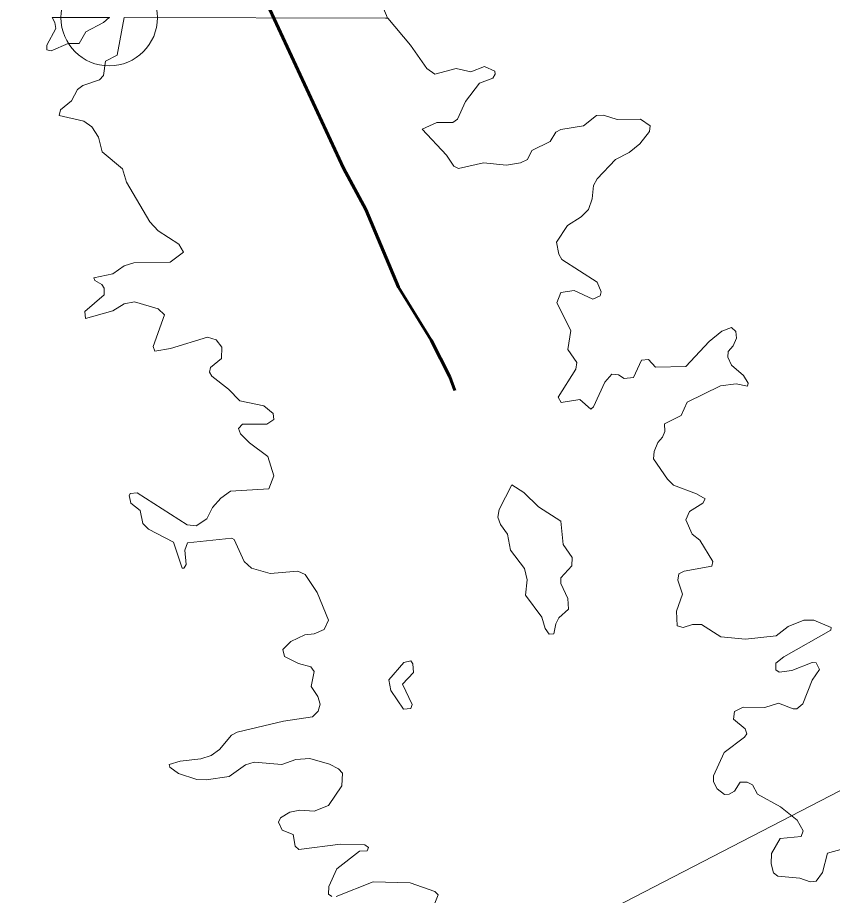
# Model space of a CAD drawing. Extents: x -1643653 to 4543381, y 1624270 to 13878484.
# Drawn here: x 799464 to 800139, y 9018275 to 9019002 of the extents above; entities that cross this region are included whole.
import ezdxf

# ---------------------------------------------------------------- set-up
doc = ezdxf.new("R2010")
doc.units = 0
doc.header["$LTSCALE"] = 160
doc.header["$PDMODE"] = 32
doc.header["$PDSIZE"] = 80
doc.linetypes.add('LONG_DASH_SHORT_DASH', pattern=[9.9, 6, -1.2, 1.5, -1.2])
doc.layers.add('60', color=7, linetype='Continuous', lineweight=13)

msp = doc.modelspace()

# ---------------------------------------------------------------- linework, layer by layer
at = {"layer": '60'}
for p in [(799552.2, 9019002.2), (799768.6, 9019001.8)]:
    msp.add_line(p, (799770.4, 9019001.8), dxfattribs=at)
for points in [[(807126, 9013554.3), (805831.2, 9014683.5), (804956.4, 9014561), (803779.5, 9015538.2), (802903.5, 9015653.1), (801522.3, 9016894.9), (800901.2, 9016842.4), (800376.3, 9017157.5), (799886.4, 9016711.1), (799746.4, 9016868.7), (799540.1, 9016834.7), (799794.2, 9017234.1), (799926.4, 9018248.5), (800734.8, 9018666.7), (801270.7, 9019718.2), (802746.2, 9020198.7), (804393.9, 9022148.4), (804477.4, 9023011.8), (804881.1, 9023304.3), (805354.3, 9023555), (806014.4, 9022695.6), (806410.3, 9021665.8)], [(799520.1, 9018753), (799519.6, 9018758.6), (799535.6, 9018772.4), (799535.6, 9018778.1), (799533.7, 9018781), (799527.9, 9018784.3), (799527.1, 9018786.6), (799542.6, 9018790), (799552.1, 9018796.4), (799560, 9018798.9), (799590.1, 9018799.6), (799601.2, 9018807.7), (799597.4, 9018814.4), (799580.4, 9018825.4), (799573.4, 9018833), (799554.1, 9018865.8), (799550.6, 9018876.9), (799550.6, 9018876.9), (799533.9, 9018891.1), (799530.9, 9018903), (799525.4, 9018911.7), (799518.7, 9018916.4), (799498.2, 9018921.2), (799499.4, 9018925.8), (799508.6, 9018933.2), (799513.5, 9018942.5), (799517.8, 9018945.9), (799531.8, 9018950.6), (799535.1, 9018954.2), (799536.6, 9018966.1), (799546.4, 9018971.2), (799552.2, 9019002.2)], [(799520.1, 9018753), (799519.6, 9018758.6), (799535.6, 9018772.4), (799535.6, 9018778.1), (799533.7, 9018781), (799527.9, 9018784.3), (799527.1, 9018786.6), (799542.6, 9018790), (799552.1, 9018796.4), (799560, 9018798.9), (799590.1, 9018799.6), (799601.2, 9018807.7), (799597.4, 9018814.4), (799580.4, 9018825.4), (799573.4, 9018833), (799554.1, 9018865.8), (799550.6, 9018876.9), (799550.6, 9018876.9), (799533.9, 9018891.1), (799530.9, 9018903), (799525.4, 9018911.7), (799518.7, 9018916.4), (799498.2, 9018921.2), (799499.4, 9018925.8), (799508.6, 9018933.2), (799513.5, 9018942.5), (799517.8, 9018945.9), (799531.8, 9018950.6), (799535.1, 9018954.2), (799536.6, 9018966.1), (799546.4, 9018971.2), (799552.2, 9019002.2)], [(799770.4, 9019001.8), (799789.2, 9018979.3), (799802.8, 9018960.1), (799809.4, 9018955.3), (799827, 9018960.1), (799839.2, 9018957.2), (799850.6, 9018961.8), (799859.1, 9018957.8), (799859.5, 9018955.4), (799857.4, 9018952.1), (799846.3, 9018948), (799834.7, 9018932.7), (799828.1, 9018918.1), (799824.2, 9018915.3), (799811.1, 9018915.3), (799798.8, 9018909.8), (799819.2, 9018888.1), (799825.1, 9018879), (799825.1, 9018879), (799829, 9018877.3), (799849.7, 9018881.8), (799868.9, 9018879.8), (799880.4, 9018881.8), (799886.1, 9018884.7), (799889.7, 9018892.1), (799904.8, 9018899.6), (799909.7, 9018907.3), (799913.7, 9018909.6), (799932.6, 9018912.6), (799943.2, 9018921), (799949.2, 9018921.5), (799960.5, 9018917.9), (799979.7, 9018918.1), (799987.8, 9018912.5), (799987.8, 9018912.4)], [(799770.4, 9019001.8), (799789.2, 9018979.3), (799802.8, 9018960.1), (799809.4, 9018955.3), (799827, 9018960.1), (799839.2, 9018957.2), (799850.6, 9018961.8), (799859.1, 9018957.8), (799859.5, 9018955.4), (799857.4, 9018952.1), (799846.3, 9018948), (799834.7, 9018932.7), (799828.1, 9018918.1), (799824.2, 9018915.3), (799811.1, 9018915.3), (799798.8, 9018909.8), (799819.2, 9018888.1), (799825.1, 9018879), (799825.1, 9018879), (799829, 9018877.3), (799849.7, 9018881.8), (799868.9, 9018879.8), (799880.4, 9018881.8), (799886.1, 9018884.7), (799889.7, 9018892.1), (799904.8, 9018899.6), (799909.7, 9018907.3), (799913.7, 9018909.6), (799932.6, 9018912.6), (799943.2, 9018921), (799949.2, 9018921.5), (799960.5, 9018917.9), (799979.7, 9018918.1), (799987.8, 9018912.5), (799987.8, 9018912.4)], [(799987.8, 9018912.4), (799987.3, 9018907.9), (799979.1, 9018897.5), (799970.4, 9018890.5), (799959.1, 9018884.7), (799943.9, 9018868.6), (799940.7, 9018863.1), (799939.8, 9018852), (799936.8, 9018843.3), (799930.5, 9018837.2), (799919.4, 9018829.9), (799910.3, 9018816.1), (799912, 9018806.2), (799914.5, 9018801.7), (799943.8, 9018783), (799947.2, 9018775.1), (799946.4, 9018771.7), (799940.2, 9018769), (799924.7, 9018776), (799913.9, 9018774.5), (799910.5, 9018765.8), (799922, 9018743), (799919.6, 9018727.1), (799927.1, 9018716.5), (799926.2, 9018710.9), (799911.6, 9018687.6), (799914.1, 9018683.3), (799929.4, 9018685.7), (799938.6, 9018677.8), (799940.9, 9018679.8), (799950.2, 9018700.2), (799955.9, 9018706.7), (799961.5, 9018706.1), (799966.2, 9018703.1), (799974, 9018704), (799980.7, 9018718.4), (799986.5, 9018718.8), (799992.3, 9018712.5), (800017.3, 9018713.1), (800036.5, 9018733.7), (800047.1, 9018742.4), (800055.1, 9018745.4), (800058.8, 9018742), (800059.2, 9018736.7), (800056.6, 9018730.3), (800052.4, 9018725.6), (800052, 9018720.7), (800055.2, 9018714.3), (800065.1, 9018705.7), (800069, 9018699.3), (800068.4, 9018696.9)], [(799987.8, 9018912.4), (799987.3, 9018907.9), (799979.1, 9018897.5), (799970.4, 9018890.5), (799959.1, 9018884.7), (799943.9, 9018868.6), (799940.7, 9018863.1), (799939.8, 9018852), (799936.8, 9018843.3), (799930.5, 9018837.2), (799919.4, 9018829.9), (799910.3, 9018816.1), (799912, 9018806.2), (799914.5, 9018801.7), (799943.8, 9018783), (799947.2, 9018775.1), (799946.4, 9018771.7), (799940.2, 9018769), (799924.7, 9018776), (799913.9, 9018774.5), (799910.5, 9018765.8), (799922, 9018743), (799919.6, 9018727.1), (799927.1, 9018716.5), (799926.2, 9018710.9), (799911.6, 9018687.6), (799914.1, 9018683.3), (799929.4, 9018685.7), (799938.6, 9018677.8), (799940.9, 9018679.8), (799950.2, 9018700.2), (799955.9, 9018706.7), (799961.5, 9018706.1), (799966.2, 9018703.1), (799974, 9018704), (799980.7, 9018718.4), (799986.5, 9018718.8), (799992.3, 9018712.5), (800017.3, 9018713.1), (800036.5, 9018733.7), (800047.1, 9018742.4), (800055.1, 9018745.4), (800058.8, 9018742), (800059.2, 9018736.7), (800056.6, 9018730.3), (800052.4, 9018725.6), (800052, 9018720.7), (800055.2, 9018714.3), (800065.1, 9018705.7), (800069, 9018699.3), (800068.4, 9018696.9)], [(799556.4, 9018605), (799556.2, 9018605.9), (799557.2, 9018607.8), (799562.8, 9018608.5), (799604.2, 9018582), (799611.8, 9018581), (799620.6, 9018586.8), (799625.2, 9018596.3), (799632.2, 9018603.9), (799640.3, 9018609.7), (799671.9, 9018611.6), (799676.2, 9018622.6), (799671.1, 9018638.5), (799655.8, 9018649.8), (799648.4, 9018657.4), (799646.9, 9018661.7), (799650.1, 9018665.3), (799670.2, 9018665.4), (799676, 9018669.1), (799675.6, 9018674.2), (799667.7, 9018680.6), (799648, 9018684.6), (799638.4, 9018694.4), (799624.6, 9018705), (799622.9, 9018708.4), (799623.7, 9018712.2), (799632.6, 9018719.7), (799632.9, 9018729.2), (799628.4, 9018735.2), (799621.2, 9018737.5), (799590.6, 9018728), (799577.4, 9018725.7), (799576.2, 9018729.7), (799585.5, 9018755.8), (799580.4, 9018760.9), (799560.8, 9018766.6), (799552, 9018764.9), (799542.6, 9018759.2), (799520.1, 9018752.8), (799520.1, 9018753)], [(799556.4, 9018605), (799556.2, 9018605.9), (799557.2, 9018607.8), (799562.8, 9018608.5), (799604.2, 9018582), (799611.8, 9018581), (799620.6, 9018586.8), (799625.2, 9018596.3), (799632.2, 9018603.9), (799640.3, 9018609.7), (799671.9, 9018611.6), (799676.2, 9018622.6), (799671.1, 9018638.5), (799655.8, 9018649.8), (799648.4, 9018657.4), (799646.9, 9018661.7), (799650.1, 9018665.3), (799670.2, 9018665.4), (799676, 9018669.1), (799675.6, 9018674.2), (799667.7, 9018680.6), (799648, 9018684.6), (799638.4, 9018694.4), (799624.6, 9018705), (799622.9, 9018708.4), (799623.7, 9018712.2), (799632.6, 9018719.7), (799632.9, 9018729.2), (799628.4, 9018735.2), (799621.2, 9018737.5), (799590.6, 9018728), (799577.4, 9018725.7), (799576.2, 9018729.7), (799585.5, 9018755.8), (799580.4, 9018760.9), (799560.8, 9018766.6), (799552, 9018764.9), (799542.6, 9018759.2), (799520.1, 9018752.8), (799520.1, 9018753)], [(800068.4, 9018696.9), (800068.3, 9018696.7), (800058.9, 9018698.6), (800046, 9018697.2), (800018.4, 9018683.6), (800013.5, 9018672.5), (799999.7, 9018665.5), (799999.9, 9018659.3), (799998, 9018654.5), (799994, 9018650.1), (799991, 9018642.6), (799990.6, 9018636.5), (800002.1, 9018619.6), (800007.2, 9018614.7), (800026.1, 9018607.7), (800033.3, 9018603.3), (800031.3, 9018599.8), (800020.3, 9018593), (800017.4, 9018586.1), (800022.4, 9018574.2), (800028.8, 9018569.2), (800039.6, 9018551.5), (800038.8, 9018547.7), (800015.9, 9018543.6), (800011.6, 9018541.2), (800010.8, 9018535.9), (800014.6, 9018524.5), (800009.5, 9018510.3), (800010.1, 9018498.3), (800015, 9018496.8), (800022.7, 9018499.2), (800030.3, 9018499.2), (800046.4, 9018489.2), (800066.8, 9018487.1), (800092.1, 9018489.8), (800102.1, 9018497.7), (800114.9, 9018503), (800114.9, 9018503), (800123.4, 9018503), (800137.6, 9018496.8), (800137.5, 9018494.5), (800098.4, 9018472.4), (800091.9, 9018467.3), (800091.9, 9018461.6), (800094.7, 9018459.9), (800105.1, 9018461.2), (800122, 9018467.7), (800125.1, 9018467.5), (800128, 9018462), (800121.9, 9018453.1), (800114.2, 9018433.5), (800109.3, 9018429.5), (800106.2, 9018429.3), (800094, 9018434), (800082.6, 9018430.6), (800064.7, 9018430.8), (800057.5, 9018427.1), (800056.7, 9018420.8), (800066.4, 9018412.9), (800067.7, 9018408.7), (800066, 9018405.9), (800049, 9018393.2), (800040.1, 9018373.8), (800040.1, 9018368.9), (800043.2, 9018363.1), (800049.4, 9018358.3), (800053.2, 9018358.6), (800057.5, 9018361.1), (800062.4, 9018368.5), (800068.1, 9018368.5), (800072.4, 9018366.4), (800076.6, 9018358.6), (800095.7, 9018348.1), (800109.5, 9018337.1), (800114.6, 9018328.4), (800112.9, 9018323.7), (800095.4, 9018322), (800088.3, 9018309.5), (800088.1, 9018301), (800090, 9018293.5), (800093.6, 9018290.8), (800111.8, 9018289.1), (800120.4, 9018286.1), (800125.2, 9018286.5), (800130.4, 9018293.8), (800134.6, 9018309.9), (800147.5, 9018313.3)], [(800068.4, 9018696.9), (800068.3, 9018696.7), (800058.9, 9018698.6), (800046, 9018697.2), (800018.4, 9018683.6), (800013.5, 9018672.5), (799999.7, 9018665.5), (799999.9, 9018659.3), (799998, 9018654.5), (799994, 9018650.1), (799991, 9018642.6), (799990.6, 9018636.5), (800002.1, 9018619.6), (800007.2, 9018614.7), (800026.1, 9018607.7), (800033.3, 9018603.3), (800031.3, 9018599.8), (800020.3, 9018593), (800017.4, 9018586.1), (800022.4, 9018574.2), (800028.8, 9018569.2), (800039.6, 9018551.5), (800038.8, 9018547.7), (800015.9, 9018543.6), (800011.6, 9018541.2), (800010.8, 9018535.9), (800014.6, 9018524.5), (800009.5, 9018510.3), (800010.1, 9018498.3), (800015, 9018496.8), (800022.7, 9018499.2), (800030.3, 9018499.2), (800046.4, 9018489.2), (800066.8, 9018487.1), (800092.1, 9018489.8), (800102.1, 9018497.7), (800114.9, 9018503), (800114.9, 9018503), (800123.4, 9018503), (800137.6, 9018496.8), (800137.5, 9018494.5), (800098.4, 9018472.4), (800091.9, 9018467.3), (800091.9, 9018461.6), (800094.7, 9018459.9), (800105.1, 9018461.2), (800122, 9018467.7), (800125.1, 9018467.5), (800128, 9018462), (800121.9, 9018453.1), (800114.2, 9018433.5), (800109.3, 9018429.5), (800106.2, 9018429.3), (800094, 9018434), (800082.6, 9018430.6), (800064.7, 9018430.8), (800057.5, 9018427.1), (800056.7, 9018420.8), (800066.4, 9018412.9), (800067.7, 9018408.7), (800066, 9018405.9), (800049, 9018393.2), (800040.1, 9018373.8), (800040.1, 9018368.9), (800043.2, 9018363.1), (800049.4, 9018358.3), (800053.2, 9018358.6), (800057.5, 9018361.1), (800062.4, 9018368.5), (800068.1, 9018368.5), (800072.4, 9018366.4), (800076.6, 9018358.6), (800095.7, 9018348.1), (800109.5, 9018337.1), (800114.6, 9018328.4), (800112.9, 9018323.7), (800095.4, 9018322), (800088.3, 9018309.5), (800088.1, 9018301), (800090, 9018293.5), (800093.6, 9018290.8), (800111.8, 9018289.1), (800120.4, 9018286.1), (800125.2, 9018286.5), (800130.4, 9018293.8), (800134.6, 9018309.9), (800147.5, 9018313.3)], [(799601.7, 9018546.2), (799601.5, 9018545.9), (799600.1, 9018546.1), (799592.9, 9018567.4), (799572.3, 9018578.2), (799567.7, 9018583.1), (799565.5, 9018593.7), (799557.5, 9018599.9), (799556.4, 9018605)], [(799601.7, 9018546.2), (799601.5, 9018545.9), (799600.1, 9018546.1), (799592.9, 9018567.4), (799572.3, 9018578.2), (799567.7, 9018583.1), (799565.5, 9018593.7), (799557.5, 9018599.9), (799556.4, 9018605)], [(799590, 9018381.1), (799589.5, 9018383.2), (799598.4, 9018386.1), (799615.7, 9018388.1), (799624.2, 9018390.6), (799631, 9018395.7), (799640.9, 9018407.6), (799645.8, 9018410.2), (799684.1, 9018419.1), (799708.1, 9018422.7), (799712.8, 9018427.4), (799714.4, 9018433.3), (799712.5, 9018439.5), (799707, 9018448), (799709.5, 9018460.3), (799706.6, 9018464.1), (799696.4, 9018467.1), (799685, 9018472.8), (799683.4, 9018478.6), (799690.2, 9018485.2), (799701.7, 9018490.7), (799709.5, 9018491.5), (799717.8, 9018495.1), (799721.4, 9018502.8), (799711.9, 9018525.7), (799701.9, 9018540.6), (799696, 9018543.4), (799673, 9018541.5), (799657.7, 9018545.9), (799651.5, 9018551.4), (799643.3, 9018569.7), (799641.2, 9018570.8), (799604.6, 9018567.1), (799602.3, 9018561), (799603.5, 9018549.1), (799601.7, 9018546.2)], [(799590, 9018381.1), (799589.5, 9018383.2), (799598.4, 9018386.1), (799615.7, 9018388.1), (799624.2, 9018390.6), (799631, 9018395.7), (799640.9, 9018407.6), (799645.8, 9018410.2), (799684.1, 9018419.1), (799708.1, 9018422.7), (799712.8, 9018427.4), (799714.4, 9018433.3), (799712.5, 9018439.5), (799707, 9018448), (799709.5, 9018460.3), (799706.6, 9018464.1), (799696.4, 9018467.1), (799685, 9018472.8), (799683.4, 9018478.6), (799690.2, 9018485.2), (799701.7, 9018490.7), (799709.5, 9018491.5), (799717.8, 9018495.1), (799721.4, 9018502.8), (799711.9, 9018525.7), (799701.9, 9018540.6), (799696, 9018543.4), (799673, 9018541.5), (799657.7, 9018545.9), (799651.5, 9018551.4), (799643.3, 9018569.7), (799641.2, 9018570.8), (799604.6, 9018567.1), (799602.3, 9018561), (799603.5, 9018549.1), (799601.7, 9018546.2)], [(799724, 9018274), (799721.3, 9018275.9), (799721.7, 9018282.1), (799728.3, 9018296.8), (799746.9, 9018311.4), (799753.3, 9018311.8), (799754.4, 9018314.6), (799751.5, 9018316.7), (799731.2, 9018317.3), (799696.8, 9018312.9), (799693.8, 9018315.7), (799692.1, 9018325.2), (799683, 9018328.8), (799680, 9018335.4), (799681.5, 9018339.2), (799689.2, 9018343.9), (799697.7, 9018345.4), (799709.5, 9018344.5), (799721.4, 9018349.2), (799732.5, 9018365.5), (799732.9, 9018376.1), (799729.7, 9018379.8), (799722.3, 9018383.6), (799705.8, 9018388.3), (799694.2, 9018387.4), (799682.7, 9018383.4), (799659.8, 9018385.3), (799652.6, 9018383), (799652.6, 9018383), (799639, 9018373.2), (799619.9, 9018370.5), (799612.3, 9018370.9), (799597, 9018375.8), (799590, 9018381.1)], [(799724, 9018274), (799721.3, 9018275.9), (799721.7, 9018282.1), (799728.3, 9018296.8), (799746.9, 9018311.4), (799753.3, 9018311.8), (799754.4, 9018314.6), (799751.5, 9018316.7), (799731.2, 9018317.3), (799696.8, 9018312.9), (799693.8, 9018315.7), (799692.1, 9018325.2), (799683, 9018328.8), (799680, 9018335.4), (799681.5, 9018339.2), (799689.2, 9018343.9), (799697.7, 9018345.4), (799709.5, 9018344.5), (799721.4, 9018349.2), (799732.5, 9018365.5), (799732.9, 9018376.1), (799729.7, 9018379.8), (799722.3, 9018383.6), (799705.8, 9018388.3), (799694.2, 9018387.4), (799682.7, 9018383.4), (799659.8, 9018385.3), (799652.6, 9018383), (799652.6, 9018383), (799639, 9018373.2), (799619.9, 9018370.5), (799612.3, 9018370.9), (799597, 9018375.8), (799590, 9018381.1)], [(799804.7, 9018256.6), (799812.1, 9018275.3), (799809.3, 9018278.1), (799789, 9018285.1), (799758.4, 9018286.1), (799727.8, 9018274)], [(799804.7, 9018256.6), (799812.1, 9018275.3), (799809.3, 9018278.1), (799789, 9018285.1), (799758.4, 9018286.1), (799727.8, 9018274)]]:
    msp.add_lwpolyline(points, dxfattribs=at)
at = {"layer": '60', "linetype": 'LONG_DASH_SHORT_DASH', "lineweight": 60}
msp.add_lwpolyline([(799578.2, 9019204.9), (799592, 9019171.1), (799606.9, 9019139), (799620.9, 9019113.5), (799628.7, 9019092.8), (799664.6, 9019021.5), (799672.8, 9019008.9), (799733.8, 9018877.5), (799752.2, 9018843.3), (799779.2, 9018778.9), (799806.4, 9018734.8), (799821.8, 9018704.5), (799826, 9018693.3)], dxfattribs=at)
at = {"layer": '60'}
for points in [[(799539.7, 9019002.2), (799535.1, 9018998.2), (799520.5, 9018990.3), (799514.8, 9018980.8), (799505.6, 9018980.7), (799491.6, 9018974.8), (799488.2, 9018975.6), (799488, 9018979.5), (799495.4, 9018993.1), (799494.6, 9018998.2), (799492.6, 9019002.3)], [(799884.6, 9018523.6), (799898, 9018505.3), (799900.7, 9018496), (799904.1, 9018491.2), (799908, 9018491.6), (799909.5, 9018499.8), (799912.2, 9018504.7), (799920.1, 9018511.9), (799919.6, 9018520.7), (799913.9, 9018533.4), (799913.7, 9018538), (799922.8, 9018548), (799923.2, 9018554.8), (799915.6, 9018565.7), (799913.7, 9018585), (799895.4, 9018596.9), (799883.1, 9018608.6), (799873.3, 9018614.9), (799862.6, 9018594.7), (799861.7, 9018588.2), (799863.8, 9018582.2), (799869.5, 9018574.2), (799872, 9018561), (799883.7, 9018545.7), (799885.9, 9018536.3)], [(799884.6, 9018523.6), (799898, 9018505.3), (799900.7, 9018496), (799904.1, 9018491.2), (799908, 9018491.6), (799909.5, 9018499.8), (799912.2, 9018504.7), (799920.1, 9018511.9), (799919.6, 9018520.7), (799913.9, 9018533.4), (799913.7, 9018538), (799922.8, 9018548), (799923.2, 9018554.8), (799915.6, 9018565.7), (799913.7, 9018585), (799895.4, 9018596.9), (799883.1, 9018608.6), (799873.3, 9018614.9), (799862.6, 9018594.7), (799861.7, 9018588.2), (799863.8, 9018582.2), (799869.5, 9018574.2), (799872, 9018561), (799883.7, 9018545.7), (799885.9, 9018536.3)], [(799782.6, 9018449.8), (799791.8, 9018459.5), (799791.3, 9018466.7), (799789.6, 9018469.2), (799783.7, 9018467.9), (799771.4, 9018453.5), (799772.9, 9018444.6), (799783.5, 9018429.1), (799789.4, 9018429.7), (799790.7, 9018432.9)], [(799782.6, 9018449.8), (799791.8, 9018459.5), (799791.3, 9018466.7), (799789.6, 9018469.2), (799783.7, 9018467.9), (799771.4, 9018453.5), (799772.9, 9018444.6), (799783.5, 9018429.1), (799789.4, 9018429.7), (799790.7, 9018432.9)]]:
    msp.add_lwpolyline(points, close=True, dxfattribs=at)
at = {"layer": '60', "lineweight": 25}
msp.add_spline([(814781, 9009175.5), (814787.2, 9009173.4), (814796.9, 9009173.4), (814799.4, 9009172.4), (814805.1, 9009174.5), (814805.6, 9009176.5), (814811.7, 9009179.5), (814811.7, 9009179.5), (814801.5, 9009181), (814790.7, 9009181.5), (814784.1, 9009183.1), (814777.4, 9009185.1), (814778.4, 9009175.5)], degree=3, dxfattribs=at)
at = {"layer": '60'}
msp.add_spline([(799770.2, 9019001.8), (799764.1, 9019018.4), (799763.4, 9019029.8), (799770.2, 9019042), (799780.8, 9019054.2), (799781.6, 9019055.7), (799791.5, 9019059.5), (799774, 9019077), (799764.9, 9019077.8), (799743.6, 9019067.1), (799741.3, 9019059.5), (799727.6, 9019061.8), (799706.3, 9019092.2), (799713.2, 9019124.2), (799722.3, 9019134.8), (799739.8, 9019153.1), (799739.8, 9019153.8), (799735.2, 9019155.4), (799719.3, 9019148.5), (799697.2, 9019137.1), (799669.8, 9019140.9), (799644.7, 9019169.8), (799625.7, 9019180.5), (799621.2, 9019182.8), (799621.2, 9019187.3), (799632.6, 9019195.7), (799641.7, 9019213.7), (799643.2, 9019228.9), (799641.7, 9019247.9), (799652.3, 9019264.6), (799675.2, 9019282.1), (799685.8, 9019284.4), (799692.6, 9019297.4), (799707.8, 9019305.7), (799718.5, 9019314.1), (799717, 9019324.8), (799700.2, 9019322.5), (799683.5, 9019321.7), (799671.3, 9019324), (799674.4, 9019337.7), (799721.5, 9019344.5), (799734.5, 9019340.7), (799748.9, 9019353.7), (799759.6, 9019362), (799807.5, 9019362.8), (799825.7, 9019365.8), (799835.5, 9019382.6), (799805.8, 9019375.7), (799789.8, 9019383.3), (799777.7, 9019381.8), (799777.7, 9019393.2), (799766.2, 9019392.5), (799757.9, 9019388.7), (799744.2, 9019389.4), (799729.1, 9019389.3)], degree=3, dxfattribs=at)
at = {"layer": '60', "linetype": 'LONG_DASH_SHORT_DASH', "lineweight": 60}
msp.add_spline([(800030.9, 9018128), (800081.5, 9018174.4), (800185.3, 9018275.7), (800239.3, 9018341.5), (800304.3, 9018398.9), (800366.7, 9018453.7), (800433.3, 9018487.5), (800505.9, 9018500.1), (800531.8, 9018498.9)], degree=3, dxfattribs=at)
at = {"layer": '60'}
msp.add_point((799539.7, 9019002.2), dxfattribs=at)

doc.saveas('drawing.dxf')
